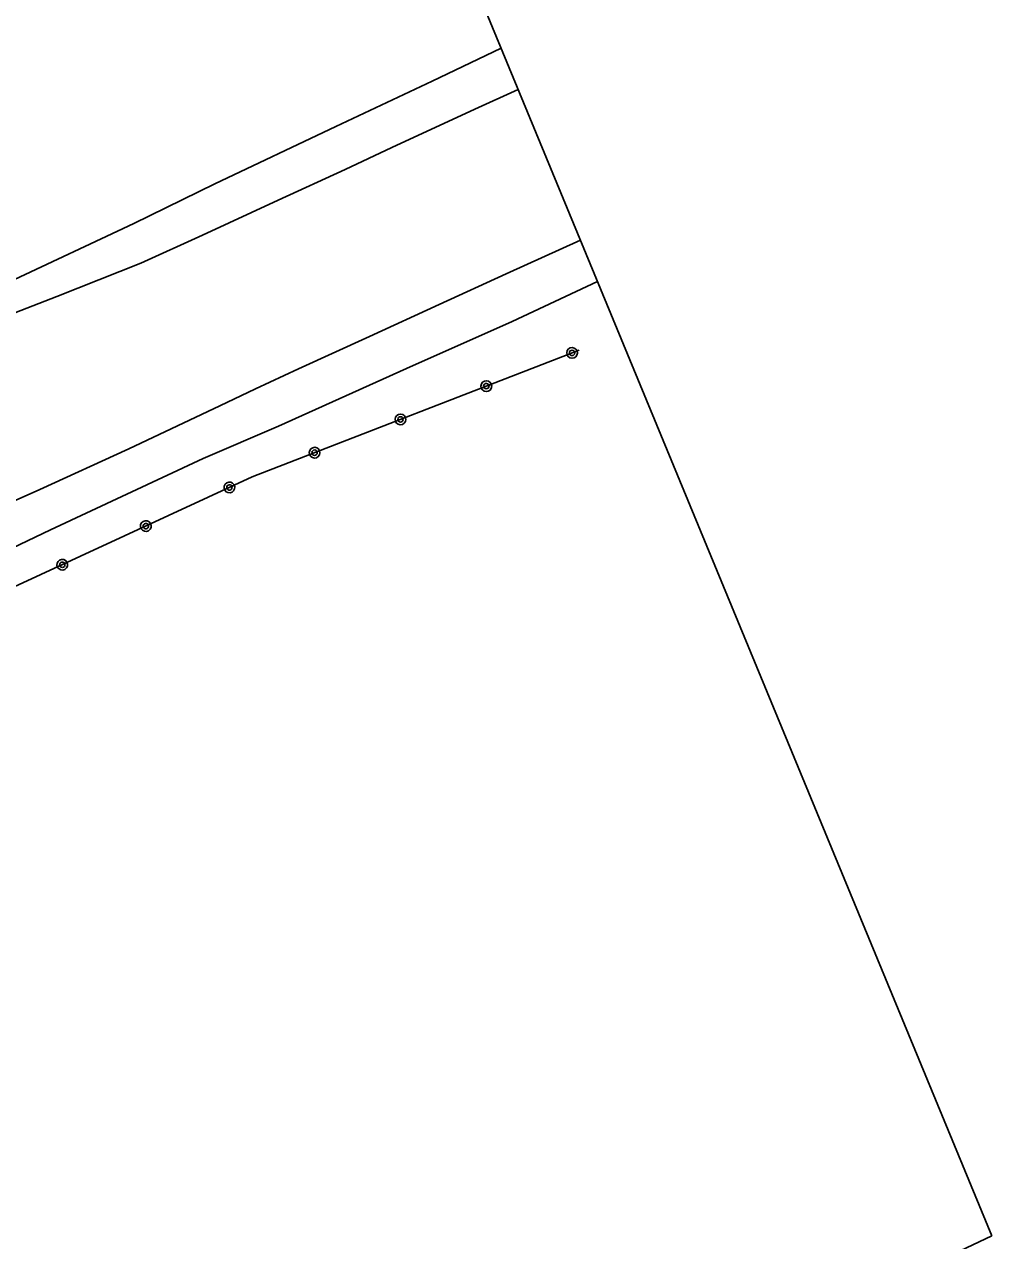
# Model space of a CAD drawing. Extents: x 589250 to 1188077, y 162953 to 363065.
# Drawn here: x 594426.2 to 594569.2, y 188397.6 to 188577.5 of the extents above; entities that cross this region are included whole.
import ezdxf

# ---------------------------------------------------------------- set-up
doc = ezdxf.new("R2010")
doc.units = 0
for name, color, linetype in [('E_BMGRD_P', 7, 'Continuous'), ('E_MAP_Limits', 7, 'Continuous'), ('E_RDWY', 7, 'Continuous'), ('E_RDWY_Gravel', 7, 'Continuous')]:
    doc.layers.add(name, color=color, linetype=linetype)

msp = doc.modelspace()

# ---------------------------------------------------------------- linework, layer by layer
at = {"layer": 'E_BMGRD_P'}
for p, q in [((594508.27, 188529.32), (594459.93, 188510.57)), ((594459.93, 188510.57), (594414.56, 188489.59))]:
    msp.add_line(p, q, dxfattribs=at)
for centre, major_axis, ratio in [((594507.21, 188528.91), (0.792, -0.022), 0.999988), ((594507.21, 188528.91), (0.399, -0.011), 0.999988), ((594494.53, 188523.99), (0.792, -0.022), 0.999988), ((594494.53, 188523.99), (0.399, -0.011), 0.999988), ((594481.84, 188519.07), (0.792, -0.022), 0.999988), ((594481.84, 188519.07), (0.399, -0.011), 0.999988), ((594469.15, 188514.15), (0.792, -0.022), 0.999988), ((594469.15, 188514.15), (0.399, -0.011), 0.999988), ((594456.55, 188509.01), (0.688, 0.394), 0.99999), ((594456.55, 188509.01), (0.346, 0.199), 0.99999), ((594444.2, 188503.3), (0.688, 0.394), 0.99999), ((594444.2, 188503.29), (0.346, 0.199), 0.99999), ((594431.85, 188497.58), (0.688, 0.394), 0.99999), ((594431.85, 188497.58), (0.346, 0.199), 0.99999)]:
    msp.add_ellipse(centre, major_axis=major_axis, ratio=ratio, dxfattribs=at)
at = {"layer": 'E_MAP_Limits'}
for q in [(594438.38, 188715.35), (594554.94, 188391.56)]:
    msp.add_line((594569.23, 188398.33), q, dxfattribs=at)
at = {"layer": 'E_RDWY'}
for p, q in [((594499.26, 188567.85), (594492.83, 188564.97)), ((594492.83, 188564.97), (594480.55, 188559.3)), ((594480.55, 188559.3), (594473.67, 188556.04)), ((594473.67, 188556.04), (594463.74, 188551.48)), ((594463.74, 188551.48), (594452.56, 188546.33)), ((594452.56, 188546.33), (594443.46, 188542.16)), ((594508.45, 188545.58), (594497.48, 188540.62)), ((594443.46, 188542.16), (594431.06, 188537.27)), ((594497.48, 188540.62), (594487.57, 188536.06)), ((594431.06, 188537.27), (594420.53, 188533.19)), ((594487.57, 188536.06), (594477.25, 188531.35)), ((594477.25, 188531.35), (594466.75, 188526.54)), ((594466.75, 188526.54), (594460.39, 188523.61)), ((594460.39, 188523.61), (594455.12, 188521.07)), ((594455.12, 188521.07), (594441.7, 188514.73)), ((594441.7, 188514.73), (594428.51, 188508.72)), ((594428.51, 188508.72), (594416.34, 188503.29))]:
    msp.add_line(p, q, dxfattribs=at)
at = {"layer": 'E_RDWY_Gravel'}
for p, q in [((594496.73, 188573.99), (594486.52, 188569.1)), ((594486.52, 188569.1), (594472.31, 188562.39)), ((594472.31, 188562.39), (594454.39, 188553.93)), ((594454.39, 188553.93), (594442.42, 188548.06)), ((594442.42, 188548.06), (594423.97, 188539.37)), ((594510.98, 188539.45), (594498.34, 188533.57)), ((594498.34, 188533.57), (594482.74, 188526.58)), ((594482.74, 188526.58), (594463.81, 188518.09)), ((594463.81, 188518.09), (594452.69, 188513.27)), ((594452.69, 188513.27), (594430.09, 188502.76)), ((594430.09, 188502.76), (594410.54, 188493.37))]:
    msp.add_line(p, q, dxfattribs=at)

doc.saveas('drawing.dxf')
